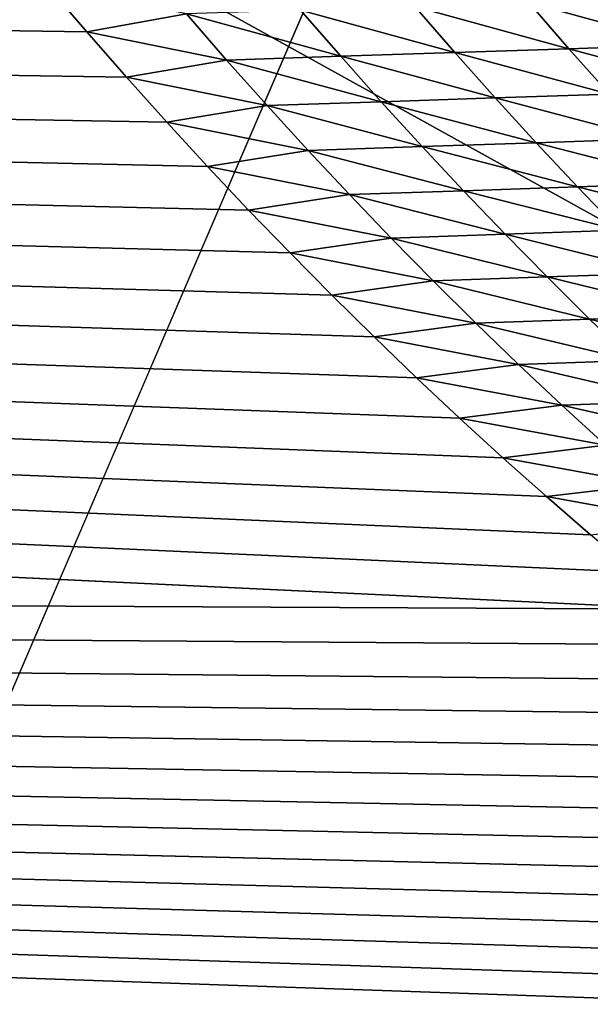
# Model space of a CAD drawing. Header units: metres. Extents: x -150 to 307, y -550 to 84.
# Tile 625 of 656: x 216.175 to 216.484, y -16.28 to -15.746. Entities that reach past the tile are written whole.
import ezdxf

# ---------------------------------------------------------------- set-up
doc = ezdxf.new("R2010")
doc.units = ezdxf.units.M
doc.layers.add('solid_26006363', color=7, linetype='CONTINUOUS')

msp = doc.modelspace()

# ---------------------------------------------------------------- linework, layer by layer
at = {"layer": 'solid_26006363'}
for points in [[(212.583496, -8.932452, 928.192139), (213.810318, -4.599802, 929.285156), (226.778427, -17.64673, 937.837463)], [(213.810318, -4.599802, 929.285156), (229.176407, -9.081716, 939.973938), (226.778427, -17.64673, 937.837463)], [(210.618164, -12.745977, 926.441101), (212.583496, -8.932452, 928.192139), (222.933762, -25.20709, 934.411987)], [(212.583496, -8.932452, 928.192139), (226.778427, -17.64673, 937.837463), (222.933762, -25.20709, 934.411987)], [(214.349335, -12.116174, 890.376892), (216.769913, -13.607531, 892.586243), (213.685349, -20.720245, 890.726135)], [(208.028534, -15.818749, 924.133789), (210.618164, -12.745977, 926.441101), (217.861282, -31.332376, 929.892578)], [(210.618164, -12.745977, 926.441101), (222.933762, -25.20709, 934.411987), (217.861282, -31.332376, 929.892578)], [(213.685349, -20.720245, 890.726135), (216.769913, -13.607531, 892.586243), (216.316513, -21.263317, 893.067932)], [(216.316513, -21.263317, 893.067932), (216.769913, -13.607531, 892.586243), (216.896835, -14.393824, 892.768799)], [(216.304916, -13.685145, 896.877319), (215.469208, -15.288159, 896.132751), (217.158554, -16.22534, 897.637939)], [(216.304916, -13.685145, 896.877319), (217.158554, -16.22534, 897.637939), (217.158554, -14.345432, 897.637939)], [(213.281723, -13.798385, 930.069397), (214.187408, -20.728474, 930.259583), (216.457001, -15.442907, 932.374939)], [(216.316513, -21.263317, 893.067932), (216.896835, -14.393824, 892.768799), (217.576004, -21.071898, 894.141174)], [(216.457001, -15.442907, 932.374939), (220.796158, -21.986315, 935.122009), (219.372223, -14.675209, 934.592712)], [(217.272873, -15.954667, 894.984436), (217.425003, -15.442372, 893.745239), (216.413315, -14.729657, 894.108032)], [(217.101547, -15.948255, 894.833496), (217.272873, -15.954667, 894.984436), (216.413315, -14.729657, 894.108032)], [(217.078644, -15.926956, 894.811157), (217.101547, -15.948255, 894.833496), (216.413315, -14.729657, 894.108032)], [(217.055908, -15.905269, 894.789001), (217.078644, -15.926956, 894.811157), (216.413315, -14.729657, 894.108032)], [(217.033325, -15.8832, 894.766846), (217.055908, -15.905269, 894.789001), (216.413315, -14.729657, 894.108032)], [(217.010925, -15.860756, 894.744873), (217.033325, -15.8832, 894.766846), (216.413315, -14.729657, 894.108032)], [(216.988708, -15.837948, 894.723022), (217.010925, -15.860756, 894.744873), (216.413315, -14.729657, 894.108032)], [(216.966675, -15.814785, 894.701294), (216.988708, -15.837948, 894.723022), (216.413315, -14.729657, 894.108032)], [(216.944855, -15.791274, 894.679749), (216.966675, -15.814785, 894.701294), (216.413315, -14.729657, 894.108032)], [(216.923233, -15.767426, 894.658325), (216.944855, -15.791274, 894.679749), (216.413315, -14.729657, 894.108032)], [(216.90184, -15.743251, 894.637085), (216.923233, -15.767426, 894.658325), (216.413315, -14.729657, 894.108032)], [(217.194595, -15.119746, 894.475952), (218.714172, -15.979557, 895.891907), (215.469208, -15.288159, 896.132751)], [(218.714172, -15.979557, 895.891907), (217.158554, -16.22534, 897.637939), (215.469208, -15.288159, 896.132751)], [(214.187408, -20.728474, 930.259583), (217.784332, -23.137142, 932.776428), (216.457001, -15.442907, 932.374939)], [(216.457001, -15.442907, 932.374939), (217.784332, -23.137142, 932.776428), (220.796158, -21.986315, 935.122009)], [(216.532501, -16.065693, 895.681152), (207.550064, -15.638468, 887.989929), (209.489731, -16.033319, 889.645325)], [(216.211288, -15.75252, 895.366577), (216.18988, -15.727468, 895.345215), (207.550064, -15.638468, 887.989929)], [(216.232895, -15.777225, 895.388062), (216.211288, -15.75252, 895.366577), (207.550064, -15.638468, 887.989929)], [(216.25473, -15.801581, 895.409729), (216.232895, -15.777225, 895.388062), (207.550064, -15.638468, 887.989929)], [(216.276764, -15.825586, 895.43158), (216.25473, -15.801581, 895.409729), (207.550064, -15.638468, 887.989929)], [(216.299026, -15.849237, 895.453552), (216.276764, -15.825586, 895.43158), (207.550064, -15.638468, 887.989929)], [(216.321487, -15.872532, 895.475708), (216.299026, -15.849237, 895.453552), (207.550064, -15.638468, 887.989929)], [(216.344147, -15.895468, 895.497986), (216.321487, -15.872532, 895.475708), (207.550064, -15.638468, 887.989929)], [(216.36702, -15.918043, 895.520386), (216.344147, -15.895468, 895.497986), (207.550064, -15.638468, 887.989929)], [(216.390091, -15.940255, 895.542969), (216.36702, -15.918043, 895.520386), (207.550064, -15.638468, 887.989929)], [(216.413361, -15.962102, 895.565674), (216.390091, -15.940255, 895.542969), (207.550064, -15.638468, 887.989929)], [(216.436829, -15.983579, 895.588501), (216.413361, -15.962102, 895.565674), (207.550064, -15.638468, 887.989929)], [(216.460464, -16.004679, 895.611511), (216.436829, -15.983579, 895.588501), (207.550064, -15.638468, 887.989929)], [(216.484299, -16.025398, 895.634583), (216.460464, -16.004679, 895.611511), (207.550064, -15.638468, 887.989929)], [(216.508316, -16.045738, 895.657837), (216.484299, -16.025398, 895.634583), (207.550064, -15.638468, 887.989929)], [(216.532501, -16.065693, 895.681152), (216.508316, -16.045738, 895.657837), (207.550064, -15.638468, 887.989929)], [(216.26532, -15.742805, 895.293762), (216.18988, -15.727468, 895.345215), (216.211288, -15.75252, 895.366577)], [(216.534531, -15.759648, 895.045349), (216.512848, -15.734669, 895.023743), (216.450974, -15.736703, 895.091248)], [(216.348938, -15.765796, 895.247864), (216.327209, -15.74077, 895.226257), (216.26532, -15.742805, 895.293762)], [(216.410812, -15.763746, 895.180359), (216.389084, -15.738736, 895.158752), (216.327209, -15.74077, 895.226257)], [(216.410812, -15.763746, 895.180359), (216.327209, -15.74077, 895.226257), (216.348938, -15.765796, 895.247864)], [(216.472672, -15.761698, 895.112854), (216.450974, -15.736703, 895.091248), (216.389084, -15.738736, 895.158752)], [(216.472672, -15.761698, 895.112854), (216.389084, -15.738736, 895.158752), (216.410812, -15.763746, 895.180359)], [(216.534531, -15.759648, 895.045349), (216.450974, -15.736703, 895.091248), (216.472672, -15.761698, 895.112854)], [(216.287079, -15.767844, 895.315369), (216.26532, -15.742805, 895.293762), (216.211288, -15.75252, 895.366577)], [(216.348938, -15.765796, 895.247864), (216.26532, -15.742805, 895.293762), (216.287079, -15.767844, 895.315369)], [(216.287079, -15.767844, 895.315369), (216.211288, -15.75252, 895.366577), (216.232895, -15.777225, 895.388062)], [(216.494598, -15.786339, 895.134583), (216.472672, -15.761698, 895.112854), (216.410812, -15.763746, 895.180359)], [(216.556442, -15.784275, 895.067078), (216.534531, -15.759648, 895.045349), (216.472672, -15.761698, 895.112854)], [(216.556442, -15.784275, 895.067078), (216.472672, -15.761698, 895.112854), (216.494598, -15.786339, 895.134583)], [(216.309067, -15.79253, 895.337158), (216.287079, -15.767844, 895.315369), (216.232895, -15.777225, 895.388062)], [(216.370911, -15.790465, 895.269653), (216.348938, -15.765796, 895.247864), (216.287079, -15.767844, 895.315369)], [(216.370911, -15.790465, 895.269653), (216.287079, -15.767844, 895.315369), (216.309067, -15.79253, 895.337158)], [(216.432755, -15.788402, 895.202148), (216.410812, -15.763746, 895.180359), (216.348938, -15.765796, 895.247864)], [(216.432755, -15.788402, 895.202148), (216.348938, -15.765796, 895.247864), (216.370911, -15.790465, 895.269653)], [(216.494598, -15.786339, 895.134583), (216.410812, -15.763746, 895.180359), (216.432755, -15.788402, 895.202148)], [(216.309067, -15.79253, 895.337158), (216.232895, -15.777225, 895.388062), (216.25473, -15.801581, 895.409729)], [(216.45491, -15.812701, 895.22406), (216.432755, -15.788402, 895.202148), (216.370911, -15.790465, 895.269653)], [(216.516739, -15.810623, 895.156494), (216.494598, -15.786339, 895.134583), (216.432755, -15.788402, 895.202148)], [(216.516739, -15.810623, 895.156494), (216.432755, -15.788402, 895.202148), (216.45491, -15.812701, 895.22406)], [(216.331253, -15.816857, 895.359131), (216.309067, -15.79253, 895.337158), (216.25473, -15.801581, 895.409729)], [(216.393082, -15.814779, 895.291626), (216.370911, -15.790465, 895.269653), (216.309067, -15.79253, 895.337158)], [(216.393082, -15.814779, 895.291626), (216.309067, -15.79253, 895.337158), (216.331253, -15.816857, 895.359131)], [(216.45491, -15.812701, 895.22406), (216.370911, -15.790465, 895.269653), (216.393082, -15.814779, 895.291626)], [(216.331253, -15.816857, 895.359131), (216.25473, -15.801581, 895.409729), (216.276764, -15.825586, 895.43158)], [(216.539093, -15.834547, 895.178589), (216.516739, -15.810623, 895.156494), (216.45491, -15.812701, 895.22406)], [(216.415482, -15.838731, 895.313721), (216.393082, -15.814779, 895.291626), (216.331253, -15.816857, 895.359131)], [(216.477295, -15.836639, 895.246155), (216.45491, -15.812701, 895.22406), (216.393082, -15.814779, 895.291626)], [(216.477295, -15.836639, 895.246155), (216.393082, -15.814779, 895.291626), (216.415482, -15.838731, 895.313721)], [(216.539093, -15.834547, 895.178589), (216.45491, -15.812701, 895.22406), (216.477295, -15.836639, 895.246155)], [(208.028534, -15.818749, 924.133789), (217.861282, -31.332376, 929.892578), (211.849777, -35.673874, 924.536499)], [(216.353668, -15.840823, 895.381287), (216.331253, -15.816857, 895.359131), (216.276764, -15.825586, 895.43158)], [(216.415482, -15.838731, 895.313721), (216.331253, -15.816857, 895.359131), (216.353668, -15.840823, 895.381287)], [(216.353668, -15.840823, 895.381287), (216.276764, -15.825586, 895.43158), (216.299026, -15.849237, 895.453552)], [(216.499878, -15.860213, 895.268372), (216.477295, -15.836639, 895.246155), (216.415482, -15.838731, 895.313721)], [(216.561661, -15.858108, 895.200806), (216.539093, -15.834547, 895.178589), (216.477295, -15.836639, 895.246155)], [(216.561661, -15.858108, 895.200806), (216.477295, -15.836639, 895.246155), (216.499878, -15.860213, 895.268372)], [(216.376297, -15.864426, 895.403564), (216.353668, -15.840823, 895.381287), (216.299026, -15.849237, 895.453552)], [(216.43808, -15.86232, 895.335938), (216.415482, -15.838731, 895.313721), (216.353668, -15.840823, 895.381287)], [(216.43808, -15.86232, 895.335938), (216.353668, -15.840823, 895.381287), (216.376297, -15.864426, 895.403564)], [(216.499878, -15.860213, 895.268372), (216.415482, -15.838731, 895.313721), (216.43808, -15.86232, 895.335938)], [(216.376297, -15.864426, 895.403564), (216.299026, -15.849237, 895.453552), (216.321487, -15.872532, 895.475708)], [(216.399124, -15.88766, 895.425964), (216.376297, -15.864426, 895.403564), (216.321487, -15.872532, 895.475708)], [(216.460892, -15.88554, 895.358398), (216.43808, -15.86232, 895.335938), (216.376297, -15.864426, 895.403564)], [(216.460892, -15.88554, 895.358398), (216.376297, -15.864426, 895.403564), (216.399124, -15.88766, 895.425964)], [(216.522659, -15.883421, 895.290771), (216.499878, -15.860213, 895.268372), (216.43808, -15.86232, 895.335938)], [(216.522659, -15.883421, 895.290771), (216.43808, -15.86232, 895.335938), (216.460892, -15.88554, 895.358398)], [(216.399124, -15.88766, 895.425964), (216.321487, -15.872532, 895.475708), (216.344147, -15.895468, 895.497986)], [(216.483902, -15.90839, 895.38092), (216.460892, -15.88554, 895.358398), (216.399124, -15.88766, 895.425964)], [(216.545654, -15.906258, 895.313293), (216.522659, -15.883421, 895.290771), (216.460892, -15.88554, 895.358398)], [(216.545654, -15.906258, 895.313293), (216.460892, -15.88554, 895.358398), (216.483902, -15.90839, 895.38092)], [(216.42215, -15.910523, 895.448547), (216.399124, -15.88766, 895.425964), (216.344147, -15.895468, 895.497986)], [(216.483902, -15.90839, 895.38092), (216.399124, -15.88766, 895.425964), (216.42215, -15.910523, 895.448547)], [(216.42215, -15.910523, 895.448547), (216.344147, -15.895468, 895.497986), (216.36702, -15.918043, 895.520386)], [(216.568848, -15.92872, 895.335999), (216.545654, -15.906258, 895.313293), (216.483902, -15.90839, 895.38092)], [(216.445374, -15.933012, 895.471252), (216.42215, -15.910523, 895.448547), (216.36702, -15.918043, 895.520386)], [(216.507111, -15.930866, 895.403625), (216.483902, -15.90839, 895.38092), (216.42215, -15.910523, 895.448547)], [(216.507111, -15.930866, 895.403625), (216.42215, -15.910523, 895.448547), (216.445374, -15.933012, 895.471252)], [(216.568848, -15.92872, 895.335999), (216.483902, -15.90839, 895.38092), (216.507111, -15.930866, 895.403625)], [(216.445374, -15.933012, 895.471252), (216.36702, -15.918043, 895.520386), (216.390091, -15.940255, 895.542969)], [(216.468796, -15.955122, 895.49408), (216.445374, -15.933012, 895.471252), (216.390091, -15.940255, 895.542969)], [(216.530518, -15.952964, 895.426453), (216.507111, -15.930866, 895.403625), (216.445374, -15.933012, 895.471252)], [(216.530518, -15.952964, 895.426453), (216.445374, -15.933012, 895.471252), (216.468796, -15.955122, 895.49408)], [(216.468796, -15.955122, 895.49408), (216.390091, -15.940255, 895.542969), (216.413361, -15.962102, 895.565674)], [(216.492416, -15.976852, 895.51709), (216.468796, -15.955122, 895.49408), (216.413361, -15.962102, 895.565674)], [(216.554123, -15.974681, 895.449402), (216.530518, -15.952964, 895.426453), (216.468796, -15.955122, 895.49408)], [(216.554123, -15.974681, 895.449402), (216.468796, -15.955122, 895.49408), (216.492416, -15.976852, 895.51709)], [(216.492416, -15.976852, 895.51709), (216.413361, -15.962102, 895.565674), (216.436829, -15.983579, 895.588501)], [(216.51622, -15.998197, 895.540161), (216.492416, -15.976852, 895.51709), (216.436829, -15.983579, 895.588501)], [(216.51622, -15.998197, 895.540161), (216.436829, -15.983579, 895.588501), (216.460464, -16.004679, 895.611511)], [(216.540207, -16.019154, 895.563416), (216.51622, -15.998197, 895.540161), (216.460464, -16.004679, 895.611511)], [(216.540207, -16.019154, 895.563416), (216.460464, -16.004679, 895.611511), (216.484299, -16.025398, 895.634583)], [(216.861923, -16.289742, 895.994629), (209.489731, -16.033319, 889.645325), (210.644897, -16.462801, 890.661194)], [(216.55687, -16.085266, 895.704651), (216.532501, -16.065693, 895.681152), (209.489731, -16.033319, 889.645325)], [(216.58139, -16.104454, 895.72821), (216.55687, -16.085266, 895.704651), (209.489731, -16.033319, 889.645325)], [(216.606094, -16.123257, 895.751892), (216.58139, -16.104454, 895.72821), (209.489731, -16.033319, 889.645325)], [(216.630966, -16.141672, 895.775696), (216.606094, -16.123257, 895.751892), (209.489731, -16.033319, 889.645325)], [(216.656006, -16.159697, 895.799622), (216.630966, -16.141672, 895.775696), (209.489731, -16.033319, 889.645325)], [(216.681198, -16.177334, 895.823669), (216.656006, -16.159697, 895.799622), (209.489731, -16.033319, 889.645325)], [(216.706558, -16.194576, 895.847778), (216.681198, -16.177334, 895.823669), (209.489731, -16.033319, 889.645325)], [(216.732071, -16.211428, 895.872009), (216.706558, -16.194576, 895.847778), (209.489731, -16.033319, 889.645325)], [(216.757736, -16.227884, 895.896362), (216.732071, -16.211428, 895.872009), (209.489731, -16.033319, 889.645325)], [(216.783569, -16.243946, 895.920776), (216.757736, -16.227884, 895.896362), (209.489731, -16.033319, 889.645325)], [(216.80954, -16.259611, 895.945313), (216.783569, -16.243946, 895.920776), (209.489731, -16.033319, 889.645325)], [(216.835663, -16.274878, 895.96991), (216.80954, -16.259611, 895.945313), (209.489731, -16.033319, 889.645325)], [(216.861923, -16.289742, 895.994629), (216.835663, -16.274878, 895.96991), (209.489731, -16.033319, 889.645325)]]:
    msp.add_3dface(points, dxfattribs=at)

doc.saveas('drawing.dxf')
